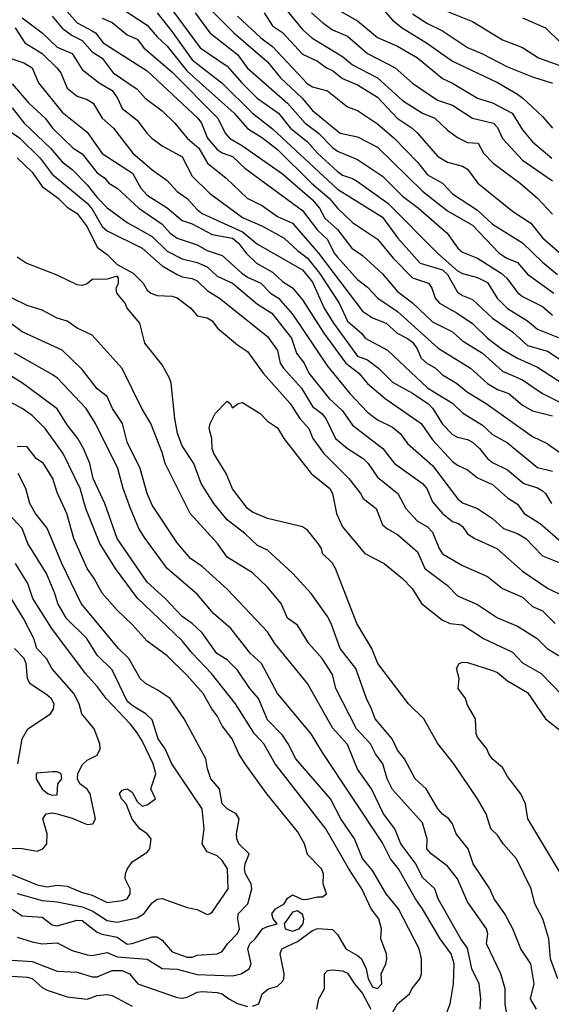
# Model space of a CAD drawing. Header units: metres. Extents: x -46681 to -43747, y -240911 to -237677.
# Tile 490 of 656: x -46486 to -46433, y -239416 to -239318. Entities that reach past the tile are written whole.
import ezdxf

# ---------------------------------------------------------------- set-up
doc = ezdxf.new("R2010")
doc.units = ezdxf.units.M
doc.layers.add('CONTOUR_INDEX', color=1, linetype='Continuous')
doc.layers.add('CONTOUR_INTER', color=3, linetype='Continuous')

msp = doc.modelspace()

# ---------------------------------------------------------------- linework, layer by layer
at = {"layer": 'CONTOUR_INDEX'}
for points, elevation in [([(-46472.119, -239317.02), (-46470.595, -239318.912), (-46468.595, -239321.695), (-46465.595, -239324.029), (-46462.595, -239327.028), (-46460.595, -239328.582), (-46454.095, -239334.623), (-46449.595, -239337.438), (-46448.054, -239339.52), (-46445.81, -239342.02), (-46443.595, -239342.682), (-46443.095, -239343.149), (-46442.095, -239344.901), (-46441.595, -239345.257), (-46440.595, -239345.641), (-46438.595, -239347.527), (-46436.595, -239348.889), (-46435.095, -239350.236), (-46433.095, -239350.819), (-46431.266, -239352.02)], 95), ([(-46461.427, -239317.02), (-46460.595, -239318.326), (-46459.595, -239318.985), (-46457.595, -239321.136), (-46456.095, -239321.849), (-46455.19, -239322.52), (-46454.595, -239322.773), (-46453.595, -239323.566), (-46452.095, -239324.202), (-46450.095, -239325.437), (-46448.11, -239327.52), (-46446.629, -239328.52), (-46446.102, -239329.02), (-46444.095, -239331.34), (-46443.095, -239331.919), (-46441.595, -239332.321), (-46441.095, -239332.641), (-46440.057, -239334.02), (-46436.595, -239336.827), (-46434.765, -239338.02), (-46433.595, -239339.497), (-46431.595, -239341.225)], 90), ([(-46446.595, -239317.125), (-46445.095, -239318.079), (-46443.595, -239318.823), (-46441.095, -239320.482), (-46439.595, -239321.112), (-46437.095, -239322.413), (-46434.595, -239323.398), (-46432.595, -239324.023)], 85), ([(-46485.604, -239317.52), (-46483.595, -239319.024), (-46482.095, -239320.427), (-46480.595, -239321.09), (-46479.595, -239322.667), (-46477.92, -239324.02), (-46476.595, -239324.782), (-46476.066, -239325.52), (-46475.595, -239326.573), (-46474.095, -239327.737), (-46473.153, -239329.02), (-46472.631, -239329.52), (-46471.595, -239330.281), (-46469.595, -239331.408), (-46468.595, -239333.342), (-46466.877, -239335.02), (-46463.595, -239337.47), (-46461.595, -239338.334), (-46459.4, -239339.52), (-46458.095, -239340.768), (-46457.068, -239341.52), (-46455.879, -239343.02), (-46453.903, -239346.02), (-46453.095, -239347.801), (-46451.673, -239349.02), (-46451.31, -239349.52), (-46449.095, -239350.716), (-46445.066, -239354.52), (-46442.595, -239356.009), (-46441.595, -239356.955), (-46439.595, -239358.189), (-46438.595, -239359.13), (-46437.095, -239359.965), (-46434.095, -239362.426), (-46432.595, -239362.795)], 100), ([(-46487.252, -239328.52), (-46485.819, -239329.52), (-46483.804, -239331.52), (-46482.595, -239333.121), (-46479.095, -239336.022), (-46478.595, -239336.611), (-46477.595, -239338.341), (-46477.095, -239338.783), (-46473.595, -239340.53), (-46471.595, -239342.268), (-46470.095, -239343.147), (-46469.595, -239343.395), (-46468.595, -239343.555), (-46468.095, -239343.778), (-46467.095, -239344.733), (-46465.862, -239345.52), (-46461.095, -239349.344), (-46460.095, -239350.745), (-46459.798, -239352.02), (-46459.49, -239352.52), (-46457.692, -239354.52), (-46456.595, -239356.322), (-46455.659, -239357.02), (-46455.246, -239357.52), (-46454.274, -239359.52), (-46453.095, -239360.516), (-46451.528, -239361.52), (-46451.004, -239362.02), (-46450.095, -239363.397), (-46448.048, -239365.02), (-46447.258, -239366.52), (-46446.095, -239367.787), (-46445.095, -239368.35), (-46444.595, -239368.885), (-46443.936, -239370.52), (-46443.595, -239371.064), (-46441.595, -239372.217), (-46439.095, -239373.309), (-46437.595, -239374.52), (-46435.595, -239375.388), (-46434.595, -239376.3), (-46433.595, -239376.737), (-46432.336, -239378.02)], 105), ([(-46437.166, -239417.02), (-46437.311, -239416.02), (-46437.311, -239414.52), (-46437.753, -239413.02), (-46439.186, -239410.02), (-46439.063, -239409.02), (-46439.195, -239408.52), (-46441.095, -239405.809), (-46442.105, -239403.52), (-46443.095, -239402.241), (-46444.735, -239401.02), (-46445.145, -239400.52), (-46445.123, -239399.52), (-46445.595, -239397.924), (-46448.595, -239394.585), (-46449.107, -239393.52), (-46449.565, -239392.02), (-46450.276, -239391.02), (-46450.792, -239390.02), (-46452.184, -239388.52), (-46454.242, -239384.52), (-46454.595, -239383.114), (-46455.626, -239381.52), (-46456.959, -239380.02), (-46458.095, -239378.183), (-46459.095, -239377.466), (-46459.73, -239376.02), (-46461.095, -239374.397), (-46462.595, -239372.955), (-46465.095, -239371.385), (-46466.073, -239370.02), (-46468.813, -239367.02), (-46471.301, -239362.02), (-46471.595, -239360.946), (-46472.728, -239358.02), (-46473.646, -239356.52), (-46475.595, -239352.528), (-46478.595, -239349.202), (-46480.095, -239348.516), (-46481.095, -239347.821), (-46482.11, -239347.52), (-46483.595, -239346.696), (-46485.095, -239346.254), (-46486.595, -239345.529)], 105), ([(-46486.095, -239409.346), (-46484.595, -239409.819), (-46483.595, -239410.011), (-46482.095, -239409.918), (-46480.595, -239410.682), (-46479.095, -239411.114), (-46478.595, -239411.169), (-46477.095, -239410.882), (-46476.095, -239411.311), (-46473.095, -239411.539), (-46471.595, -239412.479), (-46470.095, -239412.528), (-46468.095, -239413.087), (-46464.595, -239413.207), (-46463.716, -239413.02), (-46462.929, -239412.52), (-46462.715, -239412.02), (-46463.047, -239410.52), (-46462.855, -239410.02), (-46462.311, -239409.52), (-46461.595, -239408.527), (-46461.095, -239408.269), (-46460.11, -239408.02), (-46460.499, -239407.52), (-46460.656, -239407.02), (-46460.269, -239406.52), (-46459.401, -239406.02), (-46459.095, -239405.464), (-46458.595, -239405.108), (-46457.595, -239405.583), (-46457.095, -239405.55), (-46456.095, -239405.303), (-46455.595, -239405.315), (-46455.188, -239405.02), (-46455.523, -239404.02), (-46455.476, -239403.02), (-46455.672, -239402.52), (-46457.095, -239401.082), (-46457.39, -239400.02), (-46458.095, -239398.778), (-46461.141, -239395.02), (-46463.32, -239392.02), (-46463.937, -239391.02), (-46464.617, -239389.52), (-46465.595, -239388.23), (-46466.095, -239387.226), (-46466.647, -239386.52), (-46467.499, -239385.02), (-46469.095, -239383.192), (-46471.095, -239381.255), (-46473.095, -239379.77), (-46474.595, -239378.097), (-46476.095, -239376.696), (-46477.595, -239374.972), (-46478.392, -239373.52), (-46479.105, -239372.52), (-46480.431, -239369.52), (-46481.143, -239367.02), (-46482.095, -239364.938), (-46482.548, -239363.52), (-46483.469, -239362.02), (-46484.189, -239361.52), (-46485.095, -239360.373), (-46486.095, -239360.334)], 100), ([(-46486.032, -239392.02), (-46485.616, -239389.52), (-46485.026, -239388.52), (-46482.776, -239387.02), (-46482.472, -239386.52), (-46482.414, -239386.02), (-46482.696, -239385.52), (-46483.095, -239385.156), (-46484.844, -239384.02), (-46485.057, -239383.52), (-46485.191, -239382.02), (-46485.416, -239381.52), (-46486.373, -239380.52)], 95), ([(-46484.095, -239392.97), (-46484.193, -239393.02), (-46484.208, -239393.52), (-46483.595, -239394.565), (-46483.008, -239395.02), (-46482.595, -239395.159), (-46482.095, -239395.119), (-46482.051, -239394.02), (-46481.649, -239393.52), (-46481.692, -239393.02), (-46482.095, -239392.843), (-46482.595, -239392.831), (-46484.095, -239392.97)], 95), ([(-46458.595, -239406.845), (-46459.402, -239408.02), (-46459.314, -239408.52), (-46458.595, -239408.734), (-46457.902, -239408.52), (-46457.512, -239408.02), (-46457.454, -239407.52), (-46457.595, -239407.075), (-46458.095, -239406.707), (-46458.595, -239406.845)], 100)]:
    msp.add_lwpolyline(points, dxfattribs=dict(at, elevation=elevation))
at = {"layer": 'CONTOUR_INTER'}
for points, elevation in [([(-46471.095, -239316.057), (-46467.816, -239320.52), (-46465.095, -239322.347), (-46463.634, -239324.02), (-46462.102, -239325.52), (-46459.981, -239327.02), (-46458.778, -239328.52), (-46457.095, -239329.903), (-46456.081, -239331.02), (-46454.095, -239332.86), (-46453.595, -239333.224), (-46452.595, -239333.56), (-46452.095, -239333.86), (-46449.054, -239336.02), (-46444.079, -239341.02), (-46442.095, -239342.772), (-46441.595, -239343.052), (-46440.095, -239343.441), (-46439.095, -239343.964), (-46438.126, -239345.52), (-46437.095, -239346.549), (-46435.095, -239347.79), (-46434.095, -239348.598), (-46431.095, -239349.801)], 94), ([(-46459.787, -239316.02), (-46457.595, -239318.662), (-46456.644, -239319.52), (-46453.595, -239321.368), (-46452.595, -239322.189), (-46450.095, -239323.496), (-46447.595, -239325.772), (-46445.595, -239327.018), (-46444.357, -239327.52), (-46443.095, -239328.724), (-46442.095, -239329.477), (-46441.095, -239329.962), (-46440.01, -239330.02), (-46439.499, -239331.02), (-46438.527, -239332.02), (-46435.842, -239334.02), (-46434.095, -239335.515), (-46432.595, -239337.117)], 89), ([(-46450.595, -239315.398), (-46448.595, -239317.749), (-46447.615, -239318.52), (-46445.095, -239320.077), (-46442.595, -239321.839), (-46438.095, -239323.982), (-46436.095, -239325.137), (-46435.563, -239325.52), (-46433.595, -239327.378), (-46432.594, -239328.52)], 86), ([(-46445.095, -239316.071), (-46440.595, -239317.876), (-46437.595, -239319.714), (-46435.595, -239320.49), (-46433.983, -239321.52), (-46431.595, -239322.366)], 84), ([(-46481.095, -239316.866), (-46480.095, -239318.024), (-46478.595, -239318.793), (-46478.269, -239319.02), (-46477.516, -239320.02), (-46473.095, -239322.821), (-46468.059, -239327.52), (-46467.691, -239328.02), (-46467.078, -239329.52), (-46466.095, -239330.668), (-46465.595, -239330.987), (-46464.595, -239331.351), (-46463.334, -239332.52), (-46457.595, -239336.755), (-46456.095, -239338.72), (-46455.095, -239339.669), (-46454.433, -239341.02), (-46454.095, -239341.424), (-46452.095, -239343.634), (-46451.095, -239344.407), (-46450.049, -239345.52), (-46448.095, -239346.846), (-46444.019, -239350.52), (-46440.801, -239352.52), (-46439.095, -239354.033), (-46438.095, -239354.621), (-46436.965, -239355.02), (-46435.595, -239356.202), (-46434.595, -239356.78), (-46432.595, -239357.271)], 98), ([(-46475.595, -239316.608), (-46473.095, -239318.253), (-46472.095, -239319.411), (-46471.095, -239320.333), (-46469.095, -239322.853), (-46464.401, -239327.02), (-46463.095, -239328.575), (-46461.595, -239329.502), (-46460.095, -239330.672), (-46456.688, -239334.02), (-46454.911, -239335.52), (-46454.095, -239336.538), (-46452.595, -239337.945), (-46450.095, -239339.618), (-46448.518, -239341.52), (-46446.595, -239343.472), (-46444.997, -239344.02), (-46444.651, -239344.52), (-46444.323, -239345.52), (-46443.885, -239346.02), (-46442.112, -239347.02), (-46440.595, -239348.056), (-46439.095, -239349.503), (-46437.595, -239350.628), (-46436.095, -239351.505), (-46434.095, -239352.412), (-46428.595, -239355.977)], 96), ([(-46468.32, -239317.02), (-46466.847, -239319.02), (-46464.095, -239321.164), (-46463.095, -239322.524), (-46459.078, -239326.02), (-46457.324, -239328.02), (-46455.975, -239329.02), (-46454.595, -239330.467), (-46454.095, -239330.817), (-46452.095, -239331.665), (-46449.595, -239333.328), (-46447.595, -239335.318), (-46445.996, -239336.52), (-46443.128, -239339.02), (-46442.061, -239340.52), (-46441.595, -239340.923), (-46440.095, -239341.503), (-46437.723, -239343.02), (-46437.146, -239343.52), (-46436.095, -239344.939), (-46435.595, -239345.334), (-46433.595, -239346.36), (-46432.595, -239347.214)], 93), ([(-46467.095, -239316.348), (-46464.443, -239319.02), (-46461.095, -239321.891), (-46459.794, -239323.52), (-46457.612, -239325.52), (-46456.595, -239326.757), (-46453.813, -239329.02), (-46452.095, -239329.408), (-46450.095, -239330.418), (-46445.595, -239334.822), (-46443.095, -239336.801), (-46440.595, -239338.23), (-46437.931, -239341.02), (-46437.175, -239341.52), (-46436.095, -239341.949), (-46435.095, -239343.113), (-46432.469, -239345.02)], 92), ([(-46456.671, -239317.02), (-46455.553, -239318.02), (-46454.595, -239318.708), (-46453.095, -239319.346), (-46451.095, -239321.059), (-46448.322, -239322.52), (-46446.595, -239324.033), (-46444.095, -239325.743), (-46442.595, -239326.231), (-46440.593, -239327.52), (-46438.498, -239328.02), (-46438.095, -239328.457), (-46437.595, -239329.564), (-46435.595, -239331.719), (-46432.595, -239333.798)], 88), ([(-46454.095, -239316.687), (-46452.095, -239317.8), (-46450.095, -239319.463), (-46448.095, -239320.332), (-46446.093, -239321.52), (-46443.595, -239323.555), (-46442.595, -239324.024), (-46440.095, -239325.538), (-46438.595, -239326.008), (-46436.642, -239327.02), (-46435.595, -239328.696), (-46434.595, -239329.9), (-46432.677, -239331.52)], 87), ([(-46482.595, -239317.332), (-46481.595, -239318.529), (-46480.595, -239319.287), (-46479.595, -239319.775), (-46478.595, -239320.91), (-46477.595, -239321.55), (-46476.504, -239323.02), (-46474.095, -239324.649), (-46473.297, -239325.52), (-46471.595, -239326.81), (-46470.327, -239328.02), (-46469.123, -239329.52), (-46467.933, -239330.52), (-46467.077, -239332.02), (-46465.222, -239333.52), (-46463.128, -239335.52), (-46461.595, -239336.301), (-46460.095, -239337.349), (-46458.595, -239338.025), (-46455.982, -239341.02), (-46451.595, -239346.802), (-46450.595, -239347.492), (-46449.214, -239348.02), (-46448.108, -239349.02), (-46447.095, -239349.529), (-46446.595, -239349.923), (-46446.153, -239350.52), (-46445.731, -239351.52), (-46445.167, -239352.02), (-46444.294, -239352.52), (-46443.595, -239353.188), (-46442.183, -239354.02), (-46441.095, -239354.906), (-46439.213, -239356.02), (-46434.595, -239359.324), (-46433.134, -239360.02), (-46430.595, -239361.813)], 99), ([(-46477.595, -239317.531), (-46476.595, -239317.981), (-46475.095, -239319.194), (-46474.095, -239319.629), (-46473.426, -239320.52), (-46470.595, -239322.952), (-46466.053, -239327.52), (-46465.328, -239329.02), (-46464.886, -239329.52), (-46463.595, -239330.289), (-46459.595, -239333.106), (-46456.595, -239335.689), (-46455.869, -239336.52), (-46455.338, -239337.52), (-46454.095, -239338.643), (-46452.65, -239340.52), (-46451.595, -239341.247), (-46449.595, -239343.098), (-46448.095, -239344.851), (-46446.595, -239345.969), (-46444.595, -239347.866), (-46442.595, -239348.865), (-46441.595, -239349.771), (-46439.595, -239351.022), (-46437.595, -239352.798), (-46435.595, -239353.678), (-46433.595, -239355.035), (-46430.595, -239356.53)], 97), ([(-46464.095, -239317.355), (-46461.733, -239319.52), (-46460.595, -239320.376), (-46457.095, -239324.094), (-46456.595, -239324.401), (-46455.095, -239324.805), (-46453.095, -239326.392), (-46452.095, -239326.778), (-46450.095, -239328.109), (-46448.411, -239329.52), (-46446.095, -239331.931), (-46445.095, -239333.186), (-46443.595, -239334.037), (-46442.595, -239335.102), (-46440.095, -239336.733), (-46438.595, -239338.114), (-46435.595, -239339.994), (-46433.595, -239341.918), (-46432.095, -239343.139)], 91), ([(-46435.595, -239317.502), (-46433.301, -239318.52), (-46431.749, -239320.02)], 83), ([(-46486.31, -239318.52), (-46485.333, -239320.02), (-46483.595, -239321.087), (-46482.133, -239322.52), (-46481.732, -239323.02), (-46481.095, -239324.521), (-46480.095, -239325.33), (-46479.095, -239325.677), (-46478.512, -239326.02), (-46477.593, -239327.52), (-46476.474, -239328.52), (-46474.546, -239331.02), (-46472.595, -239332.707), (-46471.095, -239333.751), (-46470.095, -239334.873), (-46469.095, -239335.55), (-46468.095, -239336.667), (-46467.595, -239337.059), (-46463.595, -239338.897), (-46462.095, -239340.111), (-46457.595, -239342.679), (-46456.595, -239343.924), (-46455.41, -239346.52), (-46454.479, -239348.02), (-46452.095, -239351.301), (-46451.095, -239351.69), (-46449.985, -239352.52), (-46448.595, -239353.905), (-46446.595, -239354.991), (-46445.051, -239356.02), (-46444.564, -239356.52), (-46443.595, -239358.092), (-46442.595, -239359.131), (-46442.095, -239359.41), (-46441.095, -239359.629), (-46440.595, -239359.888), (-46439.906, -239360.52), (-46439.095, -239361.546), (-46438.595, -239361.915), (-46437.095, -239362.673), (-46435.461, -239364.02), (-46434.095, -239364.467), (-46433.595, -239364.756), (-46433.309, -239365.02), (-46432.709, -239366.02)], 101), ([(-46486.934, -239321.52), (-46485.433, -239322.02), (-46484.61, -239322.52), (-46483.977, -239324.02), (-46481.595, -239326.918), (-46479.095, -239328.938), (-46477.595, -239331.079), (-46474.557, -239333.02), (-46473.728, -239334.52), (-46473.095, -239335.221), (-46471.095, -239336.493), (-46469.595, -239337.766), (-46468.595, -239338.103), (-46466.595, -239339.155), (-46464.595, -239339.52), (-46463.995, -239340.02), (-46463.224, -239341.02), (-46462.178, -239342.02), (-46460.595, -239342.911), (-46459.595, -239343.841), (-46458.595, -239344.472), (-46457.595, -239345.664), (-46455.444, -239349.02), (-46453.262, -239352.02), (-46451.943, -239353.02), (-46451.095, -239354.032), (-46449.328, -239355.52), (-46445.726, -239358.02), (-46444.595, -239359.655), (-46442.595, -239361.819), (-46442.095, -239362.201), (-46441.095, -239362.651), (-46440.095, -239363.468), (-46438.595, -239364.143), (-46437.095, -239365.458), (-46436.095, -239366.1), (-46435.426, -239367.02), (-46433.829, -239368.02), (-46431.517, -239370.02)], 102), ([(-46486.595, -239324.092), (-46484.951, -239326.02), (-46483.295, -239327.52), (-46482.556, -239328.52), (-46480.489, -239330.52), (-46479.595, -239331.096), (-46478.095, -239332.987), (-46477.333, -239333.52), (-46476.954, -239334.02), (-46476.095, -239334.521), (-46473.944, -239336.52), (-46471.595, -239338.117), (-46470.801, -239339.02), (-46470.105, -239339.52), (-46468.095, -239340.191), (-46467.095, -239340.747), (-46465.595, -239341.253), (-46463.653, -239343.02), (-46463.095, -239343.415), (-46461.731, -239344.02), (-46460.783, -239345.02), (-46459.979, -239345.52), (-46458.595, -239347.109), (-46455.095, -239352.29), (-46452.855, -239355.02), (-46451.095, -239356.896), (-46450.095, -239357.661), (-46448.595, -239358.41), (-46447.812, -239359.02), (-46447.086, -239360.02), (-46444.595, -239362.222), (-46442.095, -239365.523), (-46441.595, -239365.961), (-46440.094, -239366.52), (-46438.595, -239367.539), (-46437.484, -239368.52), (-46436.095, -239369.032), (-46435.257, -239369.52), (-46433.595, -239371.264), (-46431.595, -239372.036)], 103), ([(-46486.595, -239326.488), (-46485.418, -239328.02), (-46482.781, -239330.52), (-46481.595, -239331.891), (-46480.595, -239332.662), (-46479.095, -239334.179), (-46478.095, -239335.468), (-46477.095, -239336.474), (-46475.095, -239337.963), (-46472.595, -239339.36), (-46471.095, -239340.813), (-46469.595, -239341.569), (-46468.095, -239341.946), (-46467.095, -239342.38), (-46466.095, -239343.315), (-46464.592, -239344.02), (-46462.095, -239346.119), (-46460.659, -239347.02), (-46458.698, -239349.52), (-46458.183, -239351.02), (-46457.422, -239352.02), (-46456.945, -239353.02), (-46454.926, -239355.52), (-46453.595, -239356.765), (-46452.595, -239358.19), (-46449.546, -239360.52), (-46448.372, -239362.02), (-46445.595, -239364.011), (-46445.162, -239364.52), (-46444.595, -239365.845), (-46443.578, -239367.02), (-46442.595, -239367.81), (-46441.994, -239368.02), (-46441.595, -239368.312), (-46441.095, -239369.054), (-46440.354, -239369.52), (-46438.17, -239370.52), (-46435.595, -239372.796), (-46433.095, -239374.476), (-46431.595, -239375.205)], 104), ([(-46486.095, -239331.504), (-46484.595, -239332.932), (-46483.595, -239334.348), (-46481.99, -239335.52), (-46481.095, -239336.439), (-46480.095, -239337.052), (-46479.095, -239338.373), (-46478.095, -239340.42), (-46477.095, -239341.164), (-46476.095, -239342.14), (-46474.519, -239343.02), (-46473.514, -239344.02), (-46473.095, -239344.713), (-46472.757, -239345.02), (-46472.095, -239345.246), (-46470.595, -239345.301), (-46470.095, -239345.484), (-46468.729, -239346.52), (-46468.095, -239347.275), (-46467.095, -239347.462), (-46466.595, -239347.785), (-46466.066, -239348.52), (-46464.095, -239350.182), (-46463.095, -239350.838), (-46461.519, -239353.02), (-46458.828, -239356.02), (-46457.853, -239357.52), (-46456.947, -239358.52), (-46456.534, -239359.52), (-46455.461, -239361.02), (-46452.938, -239363.52), (-46451.769, -239365.02), (-46451.523, -239365.52), (-46450.23, -239366.52), (-46449.595, -239368.14), (-46449.095, -239368.569), (-46448.095, -239369.108), (-46446.095, -239370.838), (-46445.348, -239372.52), (-46443.095, -239374.227), (-46442.095, -239375.253), (-46440.095, -239376.101), (-46438.095, -239377.44), (-46436.095, -239378.278), (-46434.12, -239379.52), (-46433.117, -239380.52), (-46431.595, -239381.442)], 106), ([(-46434.196, -239416.52), (-46434.794, -239415.52), (-46434.416, -239414.02), (-46434.765, -239412.02), (-46435.761, -239410.52), (-46436.547, -239408.52), (-46437.365, -239407.02), (-46438.44, -239405.52), (-46438.867, -239404.52), (-46440.527, -239402.02), (-46441.035, -239400.52), (-46442.236, -239399.02), (-46442.595, -239398.011), (-46442.949, -239397.52), (-46443.595, -239397.061), (-46444.056, -239396.52), (-46445.228, -239394.52), (-46446.306, -239393.52), (-46447.382, -239391.52), (-46448.095, -239390.678), (-46448.627, -239389.52), (-46450.333, -239387.52), (-46450.674, -239386.52), (-46451.197, -239385.52), (-46452.264, -239382.52), (-46453.82, -239380.52), (-46454.715, -239378.02), (-46455.095, -239377.303), (-46456.71, -239375.02), (-46458.595, -239372.974), (-46461.095, -239370.675), (-46462.095, -239370.209), (-46463.342, -239369.02), (-46465.095, -239367.657), (-46466.44, -239366.02), (-46467.717, -239364.02), (-46468.451, -239362.02), (-46469.595, -239360.257), (-46470.073, -239359.02), (-46470.351, -239357.52), (-46470.695, -239354.02), (-46470.869, -239353.52), (-46471.595, -239352.164), (-46473.332, -239350.02), (-46473.847, -239348.02), (-46475.095, -239346.526), (-46475.323, -239346.02), (-46476.137, -239345.02), (-46476.22, -239344.52), (-46475.973, -239344.02), (-46475.96, -239343.52), (-46476.095, -239343.328), (-46477.095, -239343.629), (-46478.595, -239343.661), (-46479.095, -239344.093), (-46479.595, -239344.24), (-46480.095, -239344.169), (-46482.095, -239343.229), (-46485.197, -239342.02), (-46486.095, -239341.412)], 106), ([(-46439.818, -239416.52), (-46439.774, -239415.52), (-46439.923, -239414.02), (-46440.641, -239412.52), (-46441.095, -239410.452), (-46441.752, -239409.52), (-46444.016, -239405.52), (-46444.346, -239404.52), (-46445.595, -239403.374), (-46446.248, -239402.02), (-46447.765, -239400.02), (-46448.346, -239398.52), (-46449.47, -239397.02), (-46450.682, -239394.52), (-46452.095, -239392.576), (-46453.095, -239390.098), (-46454.595, -239388.437), (-46457.095, -239383.999), (-46460.341, -239380.02), (-46461.095, -239378.849), (-46465.095, -239374.575), (-46467.595, -239372.324), (-46468.783, -239371.52), (-46470.095, -239369.953), (-46472.595, -239366.194), (-46473.096, -239365.02), (-46473.814, -239362.52), (-46475.095, -239359.902), (-46475.582, -239358.02), (-46476.586, -239356.52), (-46477.095, -239355.345), (-46478.095, -239354.56), (-46479.595, -239352.629), (-46481.595, -239350.698), (-46485.595, -239348.876), (-46486.759, -239348.02)], 104), ([(-46443.239, -239417.02), (-46442.837, -239416.02), (-46442.498, -239414.02), (-46442.412, -239412.02), (-46442.729, -239411.02), (-46443.808, -239409.52), (-46445.578, -239406.52), (-46446.302, -239405.52), (-46447.985, -239402.52), (-46448.787, -239401.52), (-46449.595, -239399.937), (-46455.595, -239390.906), (-46456.707, -239389.02), (-46460.083, -239385.02), (-46461.688, -239382.02), (-46462.793, -239381.02), (-46464.743, -239378.52), (-46466.487, -239377.02), (-46468.095, -239375.09), (-46471.118, -239372.52), (-46473.316, -239369.52), (-46473.932, -239368.52), (-46474.758, -239366.52), (-46475.503, -239364.52), (-46476.035, -239362.52), (-46478.259, -239358.02), (-46479.199, -239356.52), (-46482.071, -239353.52), (-46482.595, -239353.123), (-46486.375, -239351.02)], 103), ([(-46448.595, -239416.892), (-46448.091, -239416.02), (-46446.879, -239415.02), (-46446.652, -239414.52), (-46445.848, -239413.52), (-46445.696, -239413.02), (-46445.7, -239411.52), (-46445.937, -239410.52), (-46447.985, -239406.52), (-46449.212, -239405.02), (-46450.595, -239402.684), (-46451.595, -239401.5), (-46452.37, -239399.52), (-46453.752, -239397.52), (-46454.784, -239395.52), (-46458.245, -239391.52), (-46459.007, -239390.02), (-46459.595, -239389.153), (-46461.095, -239387.628), (-46461.98, -239385.52), (-46462.832, -239384.52), (-46464.095, -239382.659), (-46465.095, -239381.645), (-46466.138, -239381.02), (-46467.595, -239378.936), (-46468.595, -239377.998), (-46469.595, -239377.328), (-46471.3, -239375.52), (-46473.095, -239373.891), (-46476.115, -239369.52), (-46477.35, -239366.02), (-46478.497, -239363.52), (-46478.825, -239362.02), (-46479.472, -239360.52), (-46480.035, -239359.52), (-46481.095, -239358.152), (-46482.095, -239356.568), (-46485.554, -239354.02), (-46488.095, -239352.451)], 102), ([(-46462.595, -239416.251), (-46461.936, -239416.02), (-46461.626, -239415.02), (-46460.987, -239414.52), (-46460.095, -239414.231), (-46459.595, -239413.777), (-46459.447, -239413.52), (-46459.426, -239413.02), (-46459.815, -239411.02), (-46459.651, -239410.52), (-46458.095, -239409.779), (-46456.595, -239408.686), (-46456.095, -239408.492), (-46454.595, -239408.568), (-46454.095, -239409.067), (-46453.263, -239410.52), (-46452.095, -239411.16), (-46451.688, -239411.52), (-46451.22, -239412.52), (-46451.007, -239413.52), (-46450.595, -239414.296), (-46450.095, -239414.478), (-46449.66, -239414.02), (-46449.72, -239413.02), (-46449.237, -239412.02), (-46449.162, -239411.52), (-46449.198, -239411.02), (-46449.769, -239409.52), (-46449.697, -239408.52), (-46449.966, -239407.52), (-46450.731, -239406.52), (-46451.647, -239404.52), (-46452.957, -239402.52), (-46455.236, -239398.52), (-46460.328, -239392.02), (-46461.445, -239390.02), (-46462.396, -239389.02), (-46464.287, -239386.02), (-46466.671, -239383.02), (-46468.574, -239381.02), (-46469.595, -239379.758), (-46474.095, -239375.464), (-46476.27, -239372.52), (-46477.84, -239370.02), (-46479.227, -239366.52), (-46479.812, -239364.52), (-46481.507, -239361.02), (-46483.297, -239358.52), (-46484.595, -239357.218), (-46485.603, -239356.52), (-46492.157, -239353.02)], 101), ([(-46432.05, -239413.52), (-46432.783, -239411.52), (-46432.959, -239409.52), (-46433.565, -239407.52), (-46434.354, -239406.02), (-46434.717, -239404.52), (-46436.185, -239401.52), (-46437.527, -239400.02), (-46438.095, -239399.17), (-46438.771, -239398.52), (-46439.238, -239397.02), (-46440.088, -239395.52), (-46442.446, -239392.02), (-46444.095, -239389.967), (-46445.463, -239387.52), (-46446.99, -239386.02), (-46450.046, -239382.02), (-46450.655, -239380.52), (-46452.165, -239378.02), (-46454.267, -239372.52), (-46454.595, -239371.987), (-46455.571, -239371.02), (-46455.697, -239370.52), (-46456.022, -239370.02), (-46457.095, -239368.689), (-46457.595, -239368.361), (-46461.095, -239367.529), (-46462.595, -239366.878), (-46463.095, -239366.52), (-46464.595, -239364.558), (-46465.214, -239363.02), (-46466.452, -239361.02), (-46466.615, -239360.52), (-46466.633, -239359.52), (-46466.912, -239358.52), (-46466.801, -239358.02), (-46466.296, -239357.02), (-46465.095, -239355.802), (-46464.811, -239356.02), (-46464.595, -239356.473), (-46464.019, -239356.02), (-46463.595, -239355.928), (-46461.818, -239357.02), (-46461.095, -239357.789), (-46460.095, -239358.477), (-46459.448, -239359.52), (-46456.728, -239363.02), (-46454.863, -239364.52), (-46454.586, -239365.02), (-46454.189, -239367.02), (-46453.595, -239368.353), (-46451.339, -239371.02), (-46449.415, -239372.02), (-46447.595, -239373.519), (-46446.619, -239374.52), (-46445.678, -239376.02), (-46443.595, -239377.667), (-46442.832, -239378.02), (-46441.595, -239378.157), (-46439.489, -239379.52), (-46436.595, -239380.884), (-46435.595, -239381.946), (-46433.732, -239383.02), (-46431.595, -239385.198)], 107), ([(-46486.595, -239406.552), (-46485.595, -239407.225), (-46483.595, -239407.358), (-46482.595, -239408.097), (-46482.095, -239408.201), (-46480.095, -239407.65), (-46479.595, -239407.685), (-46478.095, -239408.833), (-46477.595, -239409.049), (-46476.095, -239409.337), (-46475.095, -239410.035), (-46474.595, -239409.976), (-46472.595, -239409.313), (-46472.095, -239409.303), (-46471.595, -239409.643), (-46470.595, -239410.797), (-46469.095, -239411.343), (-46468.595, -239411.339), (-46468.095, -239411.127), (-46466.095, -239411.011), (-46465.595, -239410.767), (-46465.085, -239410.02), (-46464.095, -239408.975), (-46463.893, -239408.52), (-46464.059, -239407.52), (-46464.002, -239407.02), (-46463.059, -239406.02), (-46462.648, -239404.52), (-46462.719, -239404.02), (-46463.264, -239403.02), (-46463.374, -239402.52), (-46463.316, -239402.02), (-46462.909, -239401.02), (-46463.96, -239400.02), (-46464.149, -239399.52), (-46464.188, -239399.02), (-46463.921, -239397.52), (-46464.201, -239397.02), (-46465.095, -239396.536), (-46465.595, -239396.031), (-46465.87, -239394.52), (-46466.741, -239393.52), (-46467.089, -239392.52), (-46467.228, -239391.52), (-46469.393, -239387.52), (-46470.817, -239385.52), (-46472.095, -239384.641), (-46473.283, -239384.02), (-46473.808, -239383.52), (-46474.939, -239381.52), (-46475.973, -239380.52), (-46479.694, -239376.02), (-46481.63, -239372.02), (-46483.095, -239368.498), (-46484.284, -239367.02), (-46484.832, -239366.02), (-46485.222, -239364.52), (-46486.014, -239363.02)], 99), ([(-46486.095, -239404.991), (-46483.595, -239405.679), (-46482.095, -239405.812), (-46479.595, -239406.325), (-46478.595, -239406.721), (-46477.095, -239407.664), (-46476.095, -239407.84), (-46474.095, -239407.427), (-46473.456, -239407.02), (-46472.595, -239405.925), (-46472.095, -239405.56), (-46471.595, -239405.492), (-46469.095, -239406.37), (-46468.095, -239406.595), (-46467.095, -239407.088), (-46466.871, -239407.02), (-46466.595, -239406.854), (-46464.997, -239404.52), (-46465.07, -239402.52), (-46465.595, -239401.674), (-46466.095, -239401.234), (-46467.095, -239400.829), (-46467.595, -239400.027), (-46467.408, -239398.52), (-46467.608, -239396.52), (-46470.648, -239392.02), (-46471.322, -239390.52), (-46472.006, -239389.52), (-46472.595, -239387.651), (-46473.226, -239387.02), (-46474.595, -239386.219), (-46475.095, -239385.759), (-46476.595, -239382.65), (-46478.095, -239381.181), (-46479.135, -239379.52), (-46481.164, -239377.52), (-46482.03, -239376.02), (-46482.324, -239375.02), (-46483.176, -239373.02), (-46485.029, -239370.02), (-46485.613, -239368.52), (-46486.987, -239367.02)], 98), ([(-46488.095, -239400.406), (-46485.595, -239400.484), (-46484.095, -239400.744), (-46483.521, -239400.52), (-46483.133, -239400.02), (-46483.091, -239399.02), (-46483.542, -239397.52), (-46483.191, -239397.02), (-46482.595, -239396.934), (-46482.095, -239397.013), (-46480.595, -239397.441), (-46479.095, -239398.091), (-46478.527, -239398.02), (-46478.266, -239397.52), (-46478.811, -239395.02), (-46479.095, -239394.551), (-46479.84, -239394.02), (-46480.061, -239393.52), (-46480.036, -239393.02), (-46479.595, -239392.124), (-46479.095, -239391.65), (-46478.095, -239391.18), (-46477.795, -239390.52), (-46477.853, -239390.02), (-46478.419, -239388.52), (-46479.622, -239387.02), (-46479.906, -239386.02), (-46480.436, -239385.02), (-46482.635, -239382.52), (-46483.153, -239381.52), (-46484.12, -239380.52), (-46484.435, -239379.52), (-46485.462, -239377.52), (-46489.095, -239371.628)], 96), ([(-46486.595, -239403.093), (-46484.095, -239404.116), (-46483.095, -239404.315), (-46482.095, -239404.149), (-46481.095, -239404.254), (-46479.595, -239404.897), (-46478.595, -239405.159), (-46477.095, -239405.877), (-46475.595, -239405.684), (-46475.095, -239405.499), (-46474.803, -239405.02), (-46474.791, -239404.52), (-46475.294, -239403.52), (-46475.284, -239403.02), (-46475.095, -239402.552), (-46474.595, -239401.807), (-46473.095, -239400.843), (-46472.853, -239400.52), (-46472.702, -239399.52), (-46473.095, -239399.023), (-46473.825, -239398.52), (-46474.595, -239397.551), (-46475.216, -239396.02), (-46475.683, -239395.52), (-46475.869, -239395.02), (-46475.595, -239394.644), (-46475.095, -239394.527), (-46474.595, -239394.859), (-46474.095, -239395.805), (-46473.595, -239396.265), (-46473.095, -239396.117), (-46472.28, -239395.52), (-46472.747, -239394.52), (-46472.231, -239393.02), (-46472.524, -239392.02), (-46473.595, -239389.737), (-46474.095, -239388.939), (-46474.814, -239388.02), (-46477.216, -239385.52), (-46478.095, -239384.297), (-46479.272, -239383.02), (-46482.624, -239378.52), (-46484.54, -239375.52), (-46485.04, -239374.02), (-46486.258, -239372.02)], 97), ([(-46431.746, -239403.02), (-46435.047, -239397.52), (-46435.306, -239396.02), (-46435.767, -239395.02), (-46437.095, -239393.294), (-46437.595, -239392.393), (-46438.619, -239391.52), (-46438.973, -239391.02), (-46439.142, -239390.52), (-46440.095, -239389.372), (-46440.232, -239389.02), (-46440.298, -239387.52), (-46441.095, -239386.163), (-46441.304, -239385.52), (-46442.007, -239384.52), (-46441.929, -239383.52), (-46442.193, -239382.52), (-46441.921, -239382.02), (-46441.595, -239381.885), (-46441.095, -239381.916), (-46438.595, -239382.701), (-46438.095, -239382.897), (-46437.095, -239383.726), (-46435.095, -239384.907), (-46433.286, -239387.52), (-46431.595, -239388.876)], 108), ([(-46486.595, -239411.658), (-46484.595, -239411.768), (-46482.095, -239412.731), (-46480.095, -239412.845), (-46478.595, -239413.305), (-46478.095, -239413.323), (-46476.595, -239412.658), (-46475.595, -239412.676), (-46474.89, -239413.02), (-46474.044, -239414.02), (-46470.095, -239415.385), (-46469.595, -239415.439), (-46469.095, -239415.333), (-46468.095, -239414.843), (-46467.595, -239414.78), (-46466.095, -239414.88), (-46465.595, -239414.996), (-46464.957, -239415.52), (-46464.095, -239415.965), (-46463.095, -239416.26)], 101), ([(-46456.154, -239416.52), (-46455.954, -239415.52), (-46455.393, -239414.52), (-46455.397, -239413.02), (-46455.095, -239412.682), (-46454.595, -239412.609), (-46453.595, -239412.706), (-46453.095, -239412.928), (-46452.398, -239414.02), (-46451.595, -239414.976), (-46450.747, -239416.52)], 102), ([(-46487.095, -239413.192), (-46485.095, -239413.338), (-46484.595, -239413.478), (-46483.595, -239414.376), (-46483.095, -239414.653), (-46481.095, -239415.3), (-46479.095, -239415.554), (-46478.095, -239415.166), (-46477.095, -239415.059), (-46476.595, -239415.179), (-46474.595, -239416.243)], 102)]:
    msp.add_lwpolyline(points, dxfattribs=dict(at, elevation=elevation))

doc.saveas('drawing.dxf')
